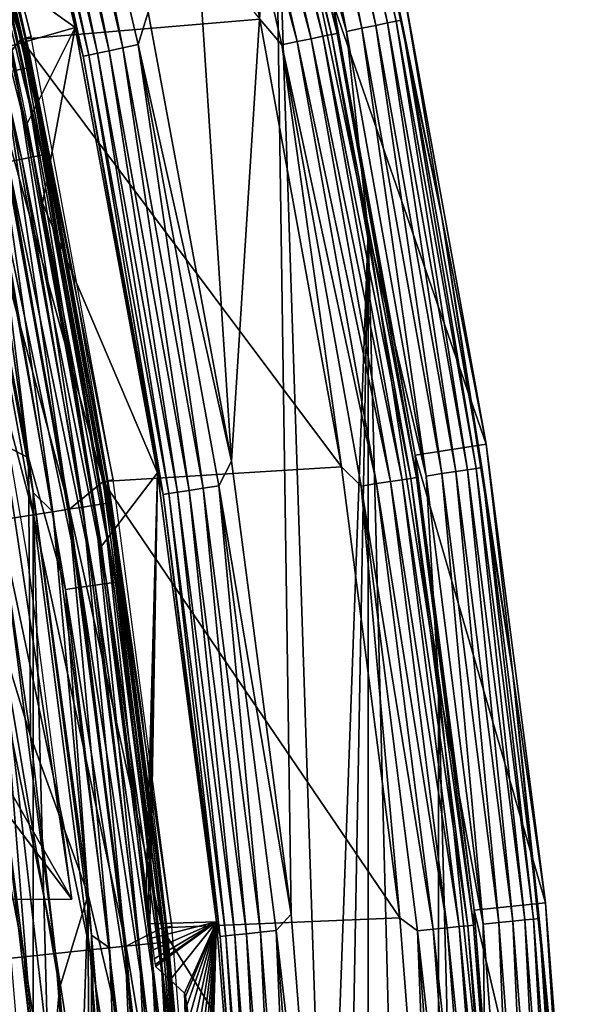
# Model space of a CAD drawing. Header units: millimetres. Extents: x -60 to 60, y -60 to 60.
# Tile 340 of 367: x 56.16 to 59.91, y 5.49 to 12.07. Entities that reach past the tile are written whole.
import ezdxf

# ---------------------------------------------------------------- set-up
doc = ezdxf.new("R2010")
doc.units = ezdxf.units.MM
doc.header["$LTSCALE"] = 81.481481
for name, color, linetype in [('1', 7, 'CONTINUOUS'), ('101', 7, 'CONTINUOUS'), ('117', 7, 'CONTINUOUS'), ('119', 7, 'CONTINUOUS'), ('120', 7, 'CONTINUOUS'), ('121', 7, 'CONTINUOUS'), ('124', 7, 'CONTINUOUS'), ('197', 7, 'CONTINUOUS'), ('2', 7, 'CONTINUOUS'), ('209', 7, 'CONTINUOUS'), ('210', 7, 'CONTINUOUS'), ('224', 7, 'CONTINUOUS'), ('226', 7, 'CONTINUOUS'), ('228', 7, 'CONTINUOUS'), ('288', 7, 'CONTINUOUS'), ('87', 7, 'CONTINUOUS'), ('99', 7, 'CONTINUOUS')]:
    doc.layers.add(name, color=color, linetype=linetype)

msp = doc.modelspace()

# ---------------------------------------------------------------- linework, layer by layer
at = {"layer": '1', "color": 7, "linetype": 'Continuous', "true_color": 0xf5f5f5}
for points in [[(56.1687, 11.9386), (55.4669, 14.862), (57.7635, 12.0705), (56.1687, 11.9386)], [(58.3083, 9.0809), (56.1687, 11.9386), (57.7635, 12.0705), (58.3083, 9.0809)], [(56.7165, 8.9827), (56.1687, 11.9386), (58.3083, 9.0809), (56.7165, 8.9827)], [(58.6985, 6.0672), (56.7165, 8.9827), (58.3083, 9.0809), (58.6985, 6.0672)], [(57.1089, 6.002), (56.7165, 8.9827), (58.6985, 6.0672), (57.1089, 6.002)], [(58.933, 3.0374), (57.1089, 6.002), (58.6985, 6.0672), (58.933, 3.0374)], [(57.3448, 3.0049), (57.1089, 6.002), (58.933, 3.0374), (57.3448, 3.0049)]]:
    msp.add_3dface(points, dxfattribs=at)
at = {"layer": '101', "color": 7, "linetype": 'Continuous', "true_color": 0xf5f5f5}
for points in [[(56.5285, 12.0155, 28.0087), (55.8222, 14.9575, 28.0087), (55.9954, 12.3955, 2.7737), (56.5285, 12.0155, 28.0087)], [(56.1016, 11.8924, 2.6179), (56.5285, 12.0155, 28.0087), (55.9954, 12.3955, 2.7737), (56.1016, 11.8924, 2.6179)], [(56.2074, 11.3736, 2.5233), (56.5285, 12.0155, 28.0087), (56.1016, 11.8924, 2.6179), (56.2074, 11.3736, 2.5233)], [(56.3118, 10.8418, 2.4913), (56.5285, 12.0155, 28.0087), (56.2074, 11.3736, 2.5233), (56.3118, 10.8418, 2.4913)], [(57.0799, 9.0406, 28.0087), (56.5285, 12.0155, 28.0087), (56.3118, 10.8418, 2.4913), (57.0799, 9.0406, 28.0087)], [(56.7049, 8.5512, 2.4913), (57.0799, 9.0406, 28.0087), (56.3118, 10.8418, 2.4913), (56.7049, 8.5512, 2.4913)], [(57.0048, 6.2466, 2.4913), (57.0799, 9.0406, 28.0087), (56.7049, 8.5512, 2.4913), (57.0048, 6.2466, 2.4913)], [(57.0175, 6.1317, 2.5044), (57.0799, 9.0406, 28.0087), (57.0048, 6.2466, 2.4913), (57.0175, 6.1317, 2.5044)], [(57.0293, 6.027, 2.5412), (57.0799, 9.0406, 28.0087), (57.0175, 6.1317, 2.5044), (57.0293, 6.027, 2.5412)], [(57.4748, 6.0408, 28.0087), (57.0799, 9.0406, 28.0087), (57.0293, 6.027, 2.5412), (57.4748, 6.0408, 28.0087)], [(57.0402, 5.933, 2.5997), (57.4748, 6.0408, 28.0087), (57.0293, 6.027, 2.5412), (57.0402, 5.933, 2.5997)], [(57.0497, 5.8543, 2.6771), (57.4748, 6.0408, 28.0087), (57.0402, 5.933, 2.5997), (57.0497, 5.8543, 2.6771)], [(57.0574, 5.7945, 2.7696), (57.4748, 6.0408, 28.0087), (57.0497, 5.8543, 2.6771), (57.0574, 5.7945, 2.7696)], [(57.063, 5.7566, 2.8729), (57.4748, 6.0408, 28.0087), (57.0574, 5.7945, 2.7696), (57.063, 5.7566, 2.8729)], [(57.0664, 5.7423, 2.9825), (57.4748, 6.0408, 28.0087), (57.063, 5.7566, 2.8729), (57.0664, 5.7423, 2.9825)], [(57.1633, 5.6538, 8.0019), (57.4748, 6.0408, 28.0087), (57.0664, 5.7423, 2.9825), (57.1633, 5.6538, 8.0019)], [(57.2599, 5.5654, 13.0175), (57.4748, 6.0408, 28.0087), (57.1633, 5.6538, 8.0019), (57.2599, 5.5654, 13.0175)], [(57.2664, 5.5418, 13.2566), (57.4748, 6.0408, 28.0087), (57.2599, 5.5654, 13.0175), (57.2664, 5.5418, 13.2566)], [(57.276, 5.4829, 13.4806), (57.4748, 6.0408, 28.0087), (57.2664, 5.5418, 13.2566), (57.276, 5.4829, 13.4806)], [(57.2885, 5.3905, 13.6917), (57.4748, 6.0408, 28.0087), (57.276, 5.4829, 13.4806), (57.2885, 5.3905, 13.6917)], [(57.3034, 5.2665, 13.8866), (57.4748, 6.0408, 28.0087), (57.2885, 5.3905, 13.6917), (57.3034, 5.2665, 13.8866)], [(57.3203, 5.1134, 14.0609), (57.4748, 6.0408, 28.0087), (57.3034, 5.2665, 13.8866), (57.3203, 5.1134, 14.0609)], [(57.3386, 4.9346, 14.21), (57.4748, 6.0408, 28.0087), (57.3203, 5.1134, 14.0609), (57.3386, 4.9346, 14.21)], [(57.3576, 4.7343, 14.3304), (57.4748, 6.0408, 28.0087), (57.3386, 4.9346, 14.21), (57.3576, 4.7343, 14.3304)], [(57.3767, 4.5174, 14.4187), (57.4748, 6.0408, 28.0087), (57.3576, 4.7343, 14.3304), (57.3767, 4.5174, 14.4187)], [(57.3951, 4.289, 14.4728), (57.4748, 6.0408, 28.0087), (57.3767, 4.5174, 14.4187), (57.3951, 4.289, 14.4728)], [(57.4126, 4.0525, 14.4913), (57.4748, 6.0408, 28.0087), (57.3951, 4.289, 14.4728), (57.4126, 4.0525, 14.4913)], [(57.7122, 3.0246, 28.0087), (57.4748, 6.0408, 28.0087), (57.4126, 4.0525, 14.4913), (57.7122, 3.0246, 28.0087)]]:
    msp.add_3dface(points, dxfattribs=at)
at = {"layer": '117', "color": 7, "linetype": 'Continuous', "true_color": 0xf5f5f5}
for points in [[(55.4669, 14.862), (56.1687, 11.9386), (55.2882, 14.5604, -0.021), (55.4669, 14.862)], [(55.2882, 14.5604, -0.021), (56.1687, 11.9386), (55.9644, 11.6949, -0.021), (55.2882, 14.5604, -0.021)], [(56.1687, 11.9386), (56.7165, 8.9827), (55.9644, 11.6949, -0.021), (56.1687, 11.9386)], [(55.7246, 11.6448, -0.0841), (56.2501, 8.7607, -0.0841), (55.4985, 11.5976, -0.1875), (55.7246, 11.6448, -0.0841)], [(55.9644, 11.6949, -0.021), (56.4923, 8.7984, -0.021), (55.7246, 11.6448, -0.0841), (55.9644, 11.6949, -0.021)], [(55.7246, 11.6448, -0.0841), (56.4923, 8.7984, -0.021), (56.2501, 8.7607, -0.0841), (55.7246, 11.6448, -0.0841)], [(55.9644, 11.6949, -0.021), (56.7165, 8.9827), (56.4923, 8.7984, -0.021), (55.9644, 11.6949, -0.021)], [(55.4985, 11.5976, -0.1875), (56.2501, 8.7607, -0.0841), (56.022, 8.7252, -0.1875), (55.4985, 11.5976, -0.1875)], [(56.7165, 8.9827), (57.1089, 6.002), (56.4923, 8.7984, -0.021), (56.7165, 8.9827)], [(56.2501, 8.7607, -0.0841), (56.6266, 5.8534, -0.0841), (56.022, 8.7252, -0.1875), (56.2501, 8.7607, -0.0841)], [(56.4923, 8.7984, -0.021), (56.8703, 5.8786, -0.021), (56.2501, 8.7607, -0.0841), (56.4923, 8.7984, -0.021)], [(56.2501, 8.7607, -0.0841), (56.8703, 5.8786, -0.021), (56.6266, 5.8534, -0.0841), (56.2501, 8.7607, -0.0841)], [(56.4923, 8.7984, -0.021), (57.1089, 6.002), (56.8703, 5.8786, -0.021), (56.4923, 8.7984, -0.021)], [(55.8142, 8.6928, -0.3282), (56.1877, 5.8081, -0.3282), (55.6327, 8.6646, -0.5022), (55.8142, 8.6928, -0.3282)], [(56.022, 8.7252, -0.1875), (56.3968, 5.8297, -0.1875), (55.8142, 8.6928, -0.3282), (56.022, 8.7252, -0.1875)], [(55.8142, 8.6928, -0.3282), (56.3968, 5.8297, -0.1875), (56.1877, 5.8081, -0.3282), (55.8142, 8.6928, -0.3282)], [(56.022, 8.7252, -0.1875), (56.6266, 5.8534, -0.0841), (56.3968, 5.8297, -0.1875), (56.022, 8.7252, -0.1875)], [(55.6327, 8.6646, -0.5022), (56.1877, 5.8081, -0.3282), (56.005, 5.7892, -0.5022), (55.6327, 8.6646, -0.5022)], [(57.1089, 6.002), (57.3448, 3.0049), (56.8703, 5.8786, -0.021), (57.1089, 6.002)], [(56.8703, 5.8786, -0.021), (57.0975, 2.9432, -0.021), (56.6266, 5.8534, -0.0841), (56.8703, 5.8786, -0.021)], [(56.8703, 5.8786, -0.021), (57.3448, 3.0049), (57.0975, 2.9432, -0.021), (56.8703, 5.8786, -0.021)], [(56.005, 5.7892, -0.5022), (56.2288, 2.8984, -0.5022), (55.854, 5.7736, -0.7047), (56.005, 5.7892, -0.5022)], [(56.1877, 5.8081, -0.3282), (56.4122, 2.9079, -0.3282), (56.005, 5.7892, -0.5022), (56.1877, 5.8081, -0.3282)], [(56.005, 5.7892, -0.5022), (56.4122, 2.9079, -0.3282), (56.2288, 2.8984, -0.5022), (56.005, 5.7892, -0.5022)], [(56.3968, 5.8297, -0.1875), (56.6222, 2.9187, -0.1875), (56.1877, 5.8081, -0.3282), (56.3968, 5.8297, -0.1875)], [(56.1877, 5.8081, -0.3282), (56.6222, 2.9187, -0.1875), (56.4122, 2.9079, -0.3282), (56.1877, 5.8081, -0.3282)], [(56.6266, 5.8534, -0.0841), (56.8528, 2.9306, -0.0841), (56.3968, 5.8297, -0.1875), (56.6266, 5.8534, -0.0841)], [(56.3968, 5.8297, -0.1875), (56.8528, 2.9306, -0.0841), (56.6222, 2.9187, -0.1875), (56.3968, 5.8297, -0.1875)], [(56.6266, 5.8534, -0.0841), (57.0975, 2.9432, -0.021), (56.8528, 2.9306, -0.0841), (56.6266, 5.8534, -0.0841)], [(55.854, 5.7736, -0.7047), (56.2288, 2.8984, -0.5022), (56.0772, 2.8906, -0.7047), (55.854, 5.7736, -0.7047)]]:
    msp.add_3dface(points, dxfattribs=at)
at = {"layer": '119', "color": 7, "linetype": 'Continuous', "true_color": 0xf5f5f5}
for points in [[(58.1059, 11.9411, 0.1069), (57.3353, 14.8451, 0.0485), (57.4265, 14.8688, 0.1069), (58.1059, 11.9411, 0.1069)], [(58.1833, 11.957, 0.1846), (57.4265, 14.8688, 0.1069), (57.503, 14.8886, 0.1846), (58.1833, 11.957, 0.1846)], [(58.1059, 11.9411, 0.1069), (57.4265, 14.8688, 0.1069), (58.1833, 11.957, 0.1846), (58.1059, 11.9411, 0.1069)], [(58.242, 11.969, 0.2779), (57.503, 14.8886, 0.1846), (57.561, 14.9036, 0.2779), (58.242, 11.969, 0.2779)], [(58.1833, 11.957, 0.1846), (57.503, 14.8886, 0.1846), (58.242, 11.969, 0.2779), (58.1833, 11.957, 0.1846)], [(58.2791, 11.9767, 0.382), (57.561, 14.9036, 0.2779), (57.5977, 14.9131, 0.382), (58.2791, 11.9767, 0.382)], [(58.242, 11.969, 0.2779), (57.561, 14.9036, 0.2779), (58.2791, 11.9767, 0.382), (58.242, 11.969, 0.2779)], [(58.2528, 12.1731, 0.4913), (58.2791, 11.9767, 0.382), (57.5977, 14.9131, 0.382), (58.2528, 12.1731, 0.4913)], [(58.0136, 11.9221, 0.0485), (57.2339, 14.8189, 0.0123), (57.3353, 14.8451, 0.0485), (58.0136, 11.9221, 0.0485)], [(57.911, 11.901, 0.0123), (57.2339, 14.8189, 0.0123), (58.0136, 11.9221, 0.0485), (57.911, 11.901, 0.0123)], [(57.911, 11.901, 0.0123), (57.7635, 12.0705), (57.2339, 14.8189, 0.0123), (57.911, 11.901, 0.0123)], [(58.0136, 11.9221, 0.0485), (57.3353, 14.8451, 0.0485), (58.1059, 11.9411, 0.1069), (58.0136, 11.9221, 0.0485)], [(58.2528, 12.1731, 0.4913), (58.8022, 9.1582, 0.4913), (58.2791, 11.9767, 0.382), (58.2528, 12.1731, 0.4913)], [(58.3083, 9.0809), (57.7635, 12.0705), (57.911, 11.901, 0.0123), (58.3083, 9.0809)], [(58.811, 9.0095, 0.382), (58.242, 11.969, 0.2779), (58.2791, 11.9767, 0.382), (58.811, 9.0095, 0.382)], [(58.8022, 9.1582, 0.4913), (58.811, 9.0095, 0.382), (58.2791, 11.9767, 0.382), (58.8022, 9.1582, 0.4913)], [(58.543, 8.9685, 0.0485), (57.911, 11.901, 0.0123), (58.0136, 11.9221, 0.0485), (58.543, 8.9685, 0.0485)], [(58.6361, 8.9827, 0.1069), (58.0136, 11.9221, 0.0485), (58.1059, 11.9411, 0.1069), (58.6361, 8.9827, 0.1069)], [(58.543, 8.9685, 0.0485), (58.0136, 11.9221, 0.0485), (58.6361, 8.9827, 0.1069), (58.543, 8.9685, 0.0485)], [(58.7142, 8.9947, 0.1846), (58.1059, 11.9411, 0.1069), (58.1833, 11.957, 0.1846), (58.7142, 8.9947, 0.1846)], [(58.6361, 8.9827, 0.1069), (58.1059, 11.9411, 0.1069), (58.7142, 8.9947, 0.1846), (58.6361, 8.9827, 0.1069)], [(58.7735, 9.0038, 0.2779), (58.1833, 11.957, 0.1846), (58.242, 11.969, 0.2779), (58.7735, 9.0038, 0.2779)], [(58.7142, 8.9947, 0.1846), (58.1833, 11.957, 0.1846), (58.7735, 9.0038, 0.2779), (58.7142, 8.9947, 0.1846)], [(58.7735, 9.0038, 0.2779), (58.242, 11.969, 0.2779), (58.811, 9.0095, 0.382), (58.7735, 9.0038, 0.2779)], [(58.4395, 8.9526, 0.0123), (57.911, 11.901, 0.0123), (58.543, 8.9685, 0.0485), (58.4395, 8.9526, 0.0123)], [(58.4395, 8.9526, 0.0123), (58.3083, 9.0809), (57.911, 11.901, 0.0123), (58.4395, 8.9526, 0.0123)], [(58.8022, 9.1582, 0.4913), (59.1957, 6.119, 0.4913), (58.811, 9.0095, 0.382), (58.8022, 9.1582, 0.4913)], [(58.6985, 6.0672), (58.3083, 9.0809), (58.4395, 8.9526, 0.0123), (58.6985, 6.0672)], [(58.9221, 5.9918, 0.0485), (58.4395, 8.9526, 0.0123), (58.543, 8.9685, 0.0485), (58.9221, 5.9918, 0.0485)], [(58.8179, 5.9812, 0.0123), (58.4395, 8.9526, 0.0123), (58.9221, 5.9918, 0.0485), (58.8179, 5.9812, 0.0123)], [(58.8179, 5.9812, 0.0123), (58.6985, 6.0672), (58.4395, 8.9526, 0.0123), (58.8179, 5.9812, 0.0123)], [(59.0158, 6.0013, 0.1069), (58.543, 8.9685, 0.0485), (58.6361, 8.9827, 0.1069), (59.0158, 6.0013, 0.1069)], [(58.9221, 5.9918, 0.0485), (58.543, 8.9685, 0.0485), (59.0158, 6.0013, 0.1069), (58.9221, 5.9918, 0.0485)], [(59.0944, 6.0093, 0.1846), (58.6361, 8.9827, 0.1069), (58.7142, 8.9947, 0.1846), (59.0944, 6.0093, 0.1846)], [(59.0158, 6.0013, 0.1069), (58.6361, 8.9827, 0.1069), (59.0944, 6.0093, 0.1846), (59.0158, 6.0013, 0.1069)], [(59.1541, 6.0154, 0.2779), (58.7142, 8.9947, 0.1846), (58.7735, 9.0038, 0.2779), (59.1541, 6.0154, 0.2779)], [(59.0944, 6.0093, 0.1846), (58.7142, 8.9947, 0.1846), (59.1541, 6.0154, 0.2779), (59.0944, 6.0093, 0.1846)], [(59.1918, 6.0192, 0.382), (58.7735, 9.0038, 0.2779), (58.811, 9.0095, 0.382), (59.1918, 6.0192, 0.382)], [(59.1541, 6.0154, 0.2779), (58.7735, 9.0038, 0.2779), (59.1918, 6.0192, 0.382), (59.1541, 6.0154, 0.2779)], [(59.1957, 6.119, 0.4913), (59.1918, 6.0192, 0.382), (58.811, 9.0095, 0.382), (59.1957, 6.119, 0.4913)], [(59.1957, 6.119, 0.4913), (59.4322, 3.0636, 0.4913), (59.1918, 6.0192, 0.382), (59.1957, 6.119, 0.4913)], [(58.933, 3.0374), (58.6985, 6.0672), (58.8179, 5.9812, 0.0123), (58.933, 3.0374)], [(59.15, 2.9997, 0.0485), (58.8179, 5.9812, 0.0123), (58.9221, 5.9918, 0.0485), (59.15, 2.9997, 0.0485)], [(59.244, 3.0045, 0.1069), (58.9221, 5.9918, 0.0485), (59.0158, 6.0013, 0.1069), (59.244, 3.0045, 0.1069)], [(59.15, 2.9997, 0.0485), (58.9221, 5.9918, 0.0485), (59.244, 3.0045, 0.1069), (59.15, 2.9997, 0.0485)], [(59.3229, 3.0085, 0.1846), (59.0158, 6.0013, 0.1069), (59.0944, 6.0093, 0.1846), (59.3229, 3.0085, 0.1846)], [(59.244, 3.0045, 0.1069), (59.0158, 6.0013, 0.1069), (59.3229, 3.0085, 0.1846), (59.244, 3.0045, 0.1069)], [(59.3828, 3.0116, 0.2779), (59.0944, 6.0093, 0.1846), (59.1541, 6.0154, 0.2779), (59.3828, 3.0116, 0.2779)], [(59.3229, 3.0085, 0.1846), (59.0944, 6.0093, 0.1846), (59.3828, 3.0116, 0.2779), (59.3229, 3.0085, 0.1846)], [(59.4207, 3.0135, 0.382), (59.1541, 6.0154, 0.2779), (59.1918, 6.0192, 0.382), (59.4207, 3.0135, 0.382)], [(59.3828, 3.0116, 0.2779), (59.1541, 6.0154, 0.2779), (59.4207, 3.0135, 0.382), (59.3828, 3.0116, 0.2779)], [(59.4322, 3.0636, 0.4913), (59.4207, 3.0135, 0.382), (59.1918, 6.0192, 0.382), (59.4322, 3.0636, 0.4913)], [(59.0453, 2.9944, 0.0123), (58.8179, 5.9812, 0.0123), (59.15, 2.9997, 0.0485), (59.0453, 2.9944, 0.0123)], [(59.0453, 2.9944, 0.0123), (58.933, 3.0374), (58.8179, 5.9812, 0.0123), (59.0453, 2.9944, 0.0123)]]:
    msp.add_3dface(points, dxfattribs=at)
at = {"layer": '120', "color": 7, "linetype": 'Continuous', "true_color": 0xf5f5f5}
for points in [[(58.9787, 10.7479, 28), (58.7228, 12.2713, 28), (58.3472, 13.7698, 28), (58.9787, 10.7479, 28)], [(59.2766, 9.2321, 28), (58.7228, 12.2713, 28), (58.9787, 10.7479, 28), (59.2766, 9.2321, 28)], [(59.4538, 7.6975, 28), (59.2766, 9.2321, 28), (58.9787, 10.7479, 28), (59.4538, 7.6975, 28)], [(59.6733, 6.1683, 28), (59.2766, 9.2321, 28), (59.4538, 7.6975, 28), (59.6733, 6.1683, 28)], [(59.7712, 4.6267, 28), (59.6733, 6.1683, 28), (59.4538, 7.6975, 28), (59.7712, 4.6267, 28)], [(59.9117, 3.0883, 28), (59.6733, 6.1683, 28), (59.7712, 4.6267, 28), (59.9117, 3.0883, 28)]]:
    msp.add_3dface(points, dxfattribs=at)
at = {"layer": '121', "color": 7, "linetype": 'Continuous', "true_color": 0xf5f5f5}
for points in [[(57.8537, 14.9794, 28.3911), (58.5382, 12.0299, 28.3911), (57.9305, 14.9992, 28.3119), (57.8537, 14.9794, 28.3911)], [(57.9305, 14.9992, 28.3119), (58.6158, 12.0459, 28.3119), (57.9882, 15.0142, 28.217), (57.9305, 14.9992, 28.3119)], [(57.9305, 14.9992, 28.3119), (58.5382, 12.0299, 28.3911), (58.6158, 12.0459, 28.3119), (57.9305, 14.9992, 28.3119)], [(57.9882, 15.0142, 28.217), (58.6743, 12.0579, 28.217), (58.0241, 15.0235, 28.1113), (57.9882, 15.0142, 28.217)], [(57.9882, 15.0142, 28.217), (58.6158, 12.0459, 28.3119), (58.6743, 12.0579, 28.217), (57.9882, 15.0142, 28.217)], [(58.3472, 13.7698, 28), (58.0241, 15.0235, 28.1113), (58.7105, 12.0653, 28.1113), (58.3472, 13.7698, 28)], [(58.0241, 15.0235, 28.1113), (58.6743, 12.0579, 28.217), (58.7105, 12.0653, 28.1113), (58.0241, 15.0235, 28.1113)], [(57.6594, 14.929, 28.4876), (58.3415, 11.9895, 28.4876), (57.7618, 14.9556, 28.4507), (57.6594, 14.929, 28.4876)], [(57.7618, 14.9556, 28.4507), (58.4452, 12.0108, 28.4507), (57.8537, 14.9794, 28.3911), (57.7618, 14.9556, 28.4507)], [(57.7618, 14.9556, 28.4507), (58.3415, 11.9895, 28.4876), (58.4452, 12.0108, 28.4507), (57.7618, 14.9556, 28.4507)], [(57.8537, 14.9794, 28.3911), (58.4452, 12.0108, 28.4507), (58.5382, 12.0299, 28.3911), (57.8537, 14.9794, 28.3911)], [(57.6594, 14.929, 28.4876), (57.8606, 13.655, 28.5), (58.3415, 11.9895, 28.4876), (57.6594, 14.929, 28.4876)], [(58.9787, 10.7479, 28), (58.3472, 13.7698, 28), (58.7105, 12.0653, 28.1113), (58.9787, 10.7479, 28)], [(57.8606, 13.655, 28.5), (58.4868, 10.6583, 28.5), (58.3415, 11.9895, 28.4876), (57.8606, 13.655, 28.5)], [(58.5382, 12.0299, 28.3911), (59.0723, 9.0495, 28.3911), (58.6158, 12.0459, 28.3119), (58.5382, 12.0299, 28.3911)], [(58.6158, 12.0459, 28.3119), (59.1507, 9.0616, 28.3119), (58.6743, 12.0579, 28.217), (58.6158, 12.0459, 28.3119)], [(58.6158, 12.0459, 28.3119), (59.0723, 9.0495, 28.3911), (59.1507, 9.0616, 28.3119), (58.6158, 12.0459, 28.3119)], [(58.6743, 12.0579, 28.217), (59.2097, 9.0706, 28.217), (58.7105, 12.0653, 28.1113), (58.6743, 12.0579, 28.217)], [(58.6743, 12.0579, 28.217), (59.1507, 9.0616, 28.3119), (59.2097, 9.0706, 28.217), (58.6743, 12.0579, 28.217)], [(58.9787, 10.7479, 28), (58.7105, 12.0653, 28.1113), (59.2463, 9.0762, 28.1113), (58.9787, 10.7479, 28)], [(58.7105, 12.0653, 28.1113), (59.2097, 9.0706, 28.217), (59.2463, 9.0762, 28.1113), (58.7105, 12.0653, 28.1113)], [(58.3415, 11.9895, 28.4876), (58.8739, 9.0191, 28.4876), (58.4452, 12.0108, 28.4507), (58.3415, 11.9895, 28.4876)], [(58.3415, 11.9895, 28.4876), (58.4868, 10.6583, 28.5), (58.8739, 9.0191, 28.4876), (58.3415, 11.9895, 28.4876)], [(58.4452, 12.0108, 28.4507), (58.9785, 9.0352, 28.4507), (58.5382, 12.0299, 28.3911), (58.4452, 12.0108, 28.4507)], [(58.4452, 12.0108, 28.4507), (58.8739, 9.0191, 28.4876), (58.9785, 9.0352, 28.4507), (58.4452, 12.0108, 28.4507)], [(58.5382, 12.0299, 28.3911), (58.9785, 9.0352, 28.4507), (59.0723, 9.0495, 28.3911), (58.5382, 12.0299, 28.3911)], [(59.4538, 7.6975, 28), (58.9787, 10.7479, 28), (59.2463, 9.0762, 28.1113), (59.4538, 7.6975, 28)], [(58.4868, 10.6583, 28.5), (58.9579, 7.6333, 28.5), (58.8739, 9.0191, 28.4876), (58.4868, 10.6583, 28.5)], [(58.8739, 9.0191, 28.4876), (59.2551, 6.0257, 28.4876), (58.9785, 9.0352, 28.4507), (58.8739, 9.0191, 28.4876)], [(58.8739, 9.0191, 28.4876), (58.9579, 7.6333, 28.5), (59.2551, 6.0257, 28.4876), (58.8739, 9.0191, 28.4876)], [(58.9785, 9.0352, 28.4507), (59.3604, 6.0364, 28.4507), (59.0723, 9.0495, 28.3911), (58.9785, 9.0352, 28.4507)], [(58.9785, 9.0352, 28.4507), (59.2551, 6.0257, 28.4876), (59.3604, 6.0364, 28.4507), (58.9785, 9.0352, 28.4507)], [(59.0723, 9.0495, 28.3911), (59.4549, 6.046, 28.3911), (59.1507, 9.0616, 28.3119), (59.0723, 9.0495, 28.3911)], [(59.0723, 9.0495, 28.3911), (59.3604, 6.0364, 28.4507), (59.4549, 6.046, 28.3911), (59.0723, 9.0495, 28.3911)], [(59.1507, 9.0616, 28.3119), (59.5338, 6.054, 28.3119), (59.2097, 9.0706, 28.217), (59.1507, 9.0616, 28.3119)], [(59.1507, 9.0616, 28.3119), (59.4549, 6.046, 28.3911), (59.5338, 6.054, 28.3119), (59.1507, 9.0616, 28.3119)], [(59.2097, 9.0706, 28.217), (59.5931, 6.06, 28.217), (59.2463, 9.0762, 28.1113), (59.2097, 9.0706, 28.217)], [(59.2097, 9.0706, 28.217), (59.5338, 6.054, 28.3119), (59.5931, 6.06, 28.217), (59.2097, 9.0706, 28.217)], [(59.4538, 7.6975, 28), (59.2463, 9.0762, 28.1113), (59.6299, 6.0638, 28.1113), (59.4538, 7.6975, 28)], [(59.2463, 9.0762, 28.1113), (59.5931, 6.06, 28.217), (59.6299, 6.0638, 28.1113), (59.2463, 9.0762, 28.1113)], [(59.7712, 4.6267, 28), (59.4538, 7.6975, 28), (59.6299, 6.0638, 28.1113), (59.7712, 4.6267, 28)], [(58.9579, 7.6333, 28.5), (59.2727, 4.5881, 28.5), (59.2551, 6.0257, 28.4876), (58.9579, 7.6333, 28.5)], [(59.4549, 6.046, 28.3911), (59.6848, 3.0269, 28.3911), (59.5338, 6.054, 28.3119), (59.4549, 6.046, 28.3911)], [(59.5338, 6.054, 28.3119), (59.764, 3.0309, 28.3119), (59.5931, 6.06, 28.217), (59.5338, 6.054, 28.3119)], [(59.5338, 6.054, 28.3119), (59.6848, 3.0269, 28.3911), (59.764, 3.0309, 28.3119), (59.5338, 6.054, 28.3119)], [(59.5931, 6.06, 28.217), (59.8236, 3.0339, 28.217), (59.6299, 6.0638, 28.1113), (59.5931, 6.06, 28.217)], [(59.5931, 6.06, 28.217), (59.764, 3.0309, 28.3119), (59.8236, 3.0339, 28.217), (59.5931, 6.06, 28.217)], [(59.7712, 4.6267, 28), (59.6299, 6.0638, 28.1113), (59.8605, 3.0358, 28.1113), (59.7712, 4.6267, 28)], [(59.6299, 6.0638, 28.1113), (59.8236, 3.0339, 28.217), (59.8605, 3.0358, 28.1113), (59.6299, 6.0638, 28.1113)], [(59.2551, 6.0257, 28.4876), (59.4843, 3.0167, 28.4876), (59.3604, 6.0364, 28.4507), (59.2551, 6.0257, 28.4876)], [(59.2551, 6.0257, 28.4876), (59.2727, 4.5881, 28.5), (59.4843, 3.0167, 28.4876), (59.2551, 6.0257, 28.4876)], [(59.3604, 6.0364, 28.4507), (59.59, 3.0221, 28.4507), (59.4549, 6.046, 28.3911), (59.3604, 6.0364, 28.4507)], [(59.3604, 6.0364, 28.4507), (59.4843, 3.0167, 28.4876), (59.59, 3.0221, 28.4507), (59.3604, 6.0364, 28.4507)], [(59.4549, 6.046, 28.3911), (59.59, 3.0221, 28.4507), (59.6848, 3.0269, 28.3911), (59.4549, 6.046, 28.3911)]]:
    msp.add_3dface(points, dxfattribs=at)
at = {"layer": '124', "color": 7, "linetype": 'Continuous', "true_color": 0xf5f5f5}
for points in [[(55.8222, 14.9575, 28.0087), (56.5285, 12.0155, 28.0087), (55.8995, 14.7214, 28.118), (55.8222, 14.9575, 28.0087)], [(56.8486, 11.8797, 28.4515), (56.2629, 14.8171, 28.4877), (56.1616, 14.7904, 28.4515), (56.8486, 11.8797, 28.4515)], [(56.9511, 11.9011, 28.4877), (57.0176, 12.1191, 28.5), (56.2629, 14.8171, 28.4877), (56.9511, 11.9011, 28.4877)], [(56.9511, 11.9011, 28.4877), (56.2629, 14.8171, 28.4877), (56.8486, 11.8797, 28.4515), (56.9511, 11.9011, 28.4877)], [(56.6203, 11.832, 28.2221), (55.9941, 14.7463, 28.3154), (55.9362, 14.731, 28.2221), (56.6203, 11.832, 28.2221)], [(56.679, 11.8443, 28.3154), (56.0706, 14.7664, 28.3931), (55.9941, 14.7463, 28.3154), (56.679, 11.8443, 28.3154)], [(56.679, 11.8443, 28.3154), (55.9941, 14.7463, 28.3154), (56.6203, 11.832, 28.2221), (56.679, 11.8443, 28.3154)], [(56.7564, 11.8604, 28.3931), (56.1616, 14.7904, 28.4515), (56.0706, 14.7664, 28.3931), (56.7564, 11.8604, 28.3931)], [(56.7564, 11.8604, 28.3931), (56.0706, 14.7664, 28.3931), (56.679, 11.8443, 28.3154), (56.7564, 11.8604, 28.3931)], [(56.8486, 11.8797, 28.4515), (56.1616, 14.7904, 28.4515), (56.7564, 11.8604, 28.3931), (56.8486, 11.8797, 28.4515)], [(56.5832, 11.8242, 28.118), (55.9362, 14.731, 28.2221), (55.8995, 14.7214, 28.118), (56.5832, 11.8242, 28.118)], [(56.5285, 12.0155, 28.0087), (56.5832, 11.8242, 28.118), (55.8995, 14.7214, 28.118), (56.5285, 12.0155, 28.0087)], [(56.6203, 11.832, 28.2221), (55.9362, 14.731, 28.2221), (56.5832, 11.8242, 28.118), (56.6203, 11.832, 28.2221)], [(57.5737, 9.1184, 28.5), (57.0176, 12.1191, 28.5), (56.9511, 11.9011, 28.4877), (57.5737, 9.1184, 28.5)], [(56.5285, 12.0155, 28.0087), (57.0799, 9.0406, 28.0087), (56.5832, 11.8242, 28.118), (56.5285, 12.0155, 28.0087)], [(57.1544, 8.9016, 28.2221), (56.679, 11.8443, 28.3154), (56.6203, 11.832, 28.2221), (57.1544, 8.9016, 28.2221)], [(57.2136, 8.9108, 28.3154), (56.7564, 11.8604, 28.3931), (56.679, 11.8443, 28.3154), (57.2136, 8.9108, 28.3154)], [(57.2136, 8.9108, 28.3154), (56.679, 11.8443, 28.3154), (57.1544, 8.9016, 28.2221), (57.2136, 8.9108, 28.3154)], [(57.2917, 8.9229, 28.3931), (56.8486, 11.8797, 28.4515), (56.7564, 11.8604, 28.3931), (57.2917, 8.9229, 28.3931)], [(57.2917, 8.9229, 28.3931), (56.7564, 11.8604, 28.3931), (57.2136, 8.9108, 28.3154), (57.2917, 8.9229, 28.3931)], [(57.3847, 8.9374, 28.4515), (56.9511, 11.9011, 28.4877), (56.8486, 11.8797, 28.4515), (57.3847, 8.9374, 28.4515)], [(57.3847, 8.9374, 28.4515), (56.8486, 11.8797, 28.4515), (57.2917, 8.9229, 28.3931), (57.3847, 8.9374, 28.4515)], [(57.4882, 8.9536, 28.4877), (57.5737, 9.1184, 28.5), (56.9511, 11.9011, 28.4877), (57.4882, 8.9536, 28.4877)], [(57.4882, 8.9536, 28.4877), (56.9511, 11.9011, 28.4877), (57.3847, 8.9374, 28.4515), (57.4882, 8.9536, 28.4877)], [(57.1169, 8.8957, 28.118), (56.6203, 11.832, 28.2221), (56.5832, 11.8242, 28.118), (57.1169, 8.8957, 28.118)], [(57.0799, 9.0406, 28.0087), (57.1169, 8.8957, 28.118), (56.5832, 11.8242, 28.118), (57.0799, 9.0406, 28.0087)], [(57.1544, 8.9016, 28.2221), (56.6203, 11.832, 28.2221), (57.1169, 8.8957, 28.118), (57.1544, 8.9016, 28.2221)], [(57.9721, 6.0927, 28.5), (57.5737, 9.1184, 28.5), (57.4882, 8.9536, 28.4877), (57.9721, 6.0927, 28.5)], [(57.0799, 9.0406, 28.0087), (57.4748, 6.0408, 28.0087), (57.1169, 8.8957, 28.118), (57.0799, 9.0406, 28.0087)], [(57.7687, 5.9715, 28.4515), (57.4882, 8.9536, 28.4877), (57.3847, 8.9374, 28.4515), (57.7687, 5.9715, 28.4515)], [(57.8729, 5.9823, 28.4877), (57.9721, 6.0927, 28.5), (57.4882, 8.9536, 28.4877), (57.8729, 5.9823, 28.4877)], [(57.8729, 5.9823, 28.4877), (57.4882, 8.9536, 28.4877), (57.7687, 5.9715, 28.4515), (57.8729, 5.9823, 28.4877)], [(57.4991, 5.9436, 28.118), (57.1544, 8.9016, 28.2221), (57.1169, 8.8957, 28.118), (57.4991, 5.9436, 28.118)], [(57.4748, 6.0408, 28.0087), (57.4991, 5.9436, 28.118), (57.1169, 8.8957, 28.118), (57.4748, 6.0408, 28.0087)], [(57.5368, 5.9475, 28.2221), (57.2136, 8.9108, 28.3154), (57.1544, 8.9016, 28.2221), (57.5368, 5.9475, 28.2221)], [(57.5368, 5.9475, 28.2221), (57.1544, 8.9016, 28.2221), (57.4991, 5.9436, 28.118), (57.5368, 5.9475, 28.2221)], [(57.5965, 5.9537, 28.3154), (57.2917, 8.9229, 28.3931), (57.2136, 8.9108, 28.3154), (57.5965, 5.9537, 28.3154)], [(57.5965, 5.9537, 28.3154), (57.2136, 8.9108, 28.3154), (57.5368, 5.9475, 28.2221), (57.5965, 5.9537, 28.3154)], [(57.675, 5.9618, 28.3931), (57.3847, 8.9374, 28.4515), (57.2917, 8.9229, 28.3931), (57.675, 5.9618, 28.3931)], [(57.675, 5.9618, 28.3931), (57.2917, 8.9229, 28.3931), (57.5965, 5.9537, 28.3154), (57.675, 5.9618, 28.3931)], [(57.7687, 5.9715, 28.4515), (57.3847, 8.9374, 28.4515), (57.675, 5.9618, 28.3931), (57.7687, 5.9715, 28.4515)], [(58.2115, 3.0503, 28.5), (57.9721, 6.0927, 28.5), (57.8729, 5.9823, 28.4877), (58.2115, 3.0503, 28.5)], [(57.4748, 6.0408, 28.0087), (57.7122, 3.0246, 28.0087), (57.4991, 5.9436, 28.118), (57.4748, 6.0408, 28.0087)], [(57.7288, 2.9758, 28.118), (57.5368, 5.9475, 28.2221), (57.4991, 5.9436, 28.118), (57.7288, 2.9758, 28.118)], [(57.7122, 3.0246, 28.0087), (57.7288, 2.9758, 28.118), (57.4991, 5.9436, 28.118), (57.7122, 3.0246, 28.0087)], [(57.7667, 2.9777, 28.2221), (57.5965, 5.9537, 28.3154), (57.5368, 5.9475, 28.2221), (57.7667, 2.9777, 28.2221)], [(57.7667, 2.9777, 28.2221), (57.5368, 5.9475, 28.2221), (57.7288, 2.9758, 28.118), (57.7667, 2.9777, 28.2221)], [(57.8266, 2.9808, 28.3154), (57.675, 5.9618, 28.3931), (57.5965, 5.9537, 28.3154), (57.8266, 2.9808, 28.3154)], [(57.8266, 2.9808, 28.3154), (57.5965, 5.9537, 28.3154), (57.7667, 2.9777, 28.2221), (57.8266, 2.9808, 28.3154)], [(57.9055, 2.9849, 28.3931), (57.7687, 5.9715, 28.4515), (57.675, 5.9618, 28.3931), (57.9055, 2.9849, 28.3931)], [(57.9055, 2.9849, 28.3931), (57.675, 5.9618, 28.3931), (57.8266, 2.9808, 28.3154), (57.9055, 2.9849, 28.3931)], [(57.9996, 2.9897, 28.4515), (57.8729, 5.9823, 28.4877), (57.7687, 5.9715, 28.4515), (57.9996, 2.9897, 28.4515)], [(57.9996, 2.9897, 28.4515), (57.7687, 5.9715, 28.4515), (57.9055, 2.9849, 28.3931), (57.9996, 2.9897, 28.4515)], [(58.1042, 2.9951, 28.4877), (58.2115, 3.0503, 28.5), (57.8729, 5.9823, 28.4877), (58.1042, 2.9951, 28.4877)], [(58.1042, 2.9951, 28.4877), (57.8729, 5.9823, 28.4877), (57.9996, 2.9897, 28.4515), (58.1042, 2.9951, 28.4877)]]:
    msp.add_3dface(points, dxfattribs=at)
at = {"layer": '197', "color": 7, "linetype": 'Continuous', "true_color": 0xf5f5f5}
for points in [[(57.2652, 5.4427, 13.2326), (57.2599, 5.5654, 13.0175), (57.2591, 5.4614, 13.0157), (57.2652, 5.4427, 13.2326)], [(57.2664, 5.5418, 13.2566), (57.2599, 5.5654, 13.0175), (57.2652, 5.4427, 13.2326), (57.2664, 5.5418, 13.2566)], [(57.2745, 5.3915, 13.4447), (57.2664, 5.5418, 13.2566), (57.2652, 5.4427, 13.2326), (57.2745, 5.3915, 13.4447)], [(57.276, 5.4829, 13.4806), (57.2664, 5.5418, 13.2566), (57.2745, 5.3915, 13.4447), (57.276, 5.4829, 13.4806)]]:
    msp.add_3dface(points, dxfattribs=at)
at = {"layer": '2', "color": 7, "linetype": 'Continuous', "true_color": 0xf5f5f5}
for points in [[(57.5737, 9.1184, 28.5), (57.0809, 16.6155, 28.5), (57.0176, 12.1191, 28.5), (57.5737, 9.1184, 28.5)], [(57.8606, 13.655, 28.5), (57.0809, 16.6155, 28.5), (57.5737, 9.1184, 28.5), (57.8606, 13.655, 28.5)], [(57.9721, 6.0927, 28.5), (57.8606, 13.655, 28.5), (57.5737, 9.1184, 28.5), (57.9721, 6.0927, 28.5)], [(58.2115, 3.0503, 28.5), (57.8606, 13.655, 28.5), (57.9721, 6.0927, 28.5), (58.2115, 3.0503, 28.5)], [(58.4868, 10.6583, 28.5), (57.8606, 13.655, 28.5), (58.2115, 3.0503, 28.5), (58.4868, 10.6583, 28.5)], [(58.2913, 0, 28.5), (58.4868, 10.6583, 28.5), (58.2115, 3.0503, 28.5), (58.2913, 0, 28.5)], [(58.4868, -10.6583, 28.5), (58.4868, 10.6583, 28.5), (58.2913, 0, 28.5), (58.4868, -10.6583, 28.5)], [(58.9579, -7.6333, 28.5), (58.4868, 10.6583, 28.5), (58.4868, -10.6583, 28.5), (58.9579, -7.6333, 28.5)], [(58.9579, 7.6333, 28.5), (58.4868, 10.6583, 28.5), (58.9579, -7.6333, 28.5), (58.9579, 7.6333, 28.5)], [(59.2727, 4.5881, 28.5), (58.9579, 7.6333, 28.5), (59.2727, -4.5881, 28.5), (59.2727, 4.5881, 28.5)], [(59.2727, -4.5881, 28.5), (58.9579, 7.6333, 28.5), (58.9579, -7.6333, 28.5), (59.2727, -4.5881, 28.5)]]:
    msp.add_3dface(points, dxfattribs=at)
at = {"layer": '209', "color": 151, "linetype": 'Continuous', "true_color": 0x7dbfed}
for points in [[(55.7056, 11.8402, 28.5), (56.2489, -8.9086, 28.5), (56.2489, 8.9086, 28.5), (55.7056, 11.8402, 28.5)], [(55.7056, -11.8402, 28.5), (56.2489, -8.9086, 28.5), (55.7056, 11.8402, 28.5), (55.7056, -11.8402, 28.5)], [(56.2489, 8.9086, 28.5), (56.6381, -5.9525, 28.5), (56.6381, 5.9525, 28.5), (56.2489, 8.9086, 28.5)], [(56.2489, -8.9086, 28.5), (56.6381, -5.9525, 28.5), (56.2489, 8.9086, 28.5), (56.2489, -8.9086, 28.5)], [(56.6381, 5.9525, 28.5), (56.872, -2.9801, 28.5), (56.872, 2.9801, 28.5), (56.6381, 5.9525, 28.5)], [(56.6381, -5.9525, 28.5), (56.872, -2.9801, 28.5), (56.6381, 5.9525, 28.5), (56.6381, -5.9525, 28.5)]]:
    msp.add_3dface(points, dxfattribs=at)
at = {"layer": '210', "color": 151, "linetype": 'Continuous', "true_color": 0x7dbfed}
for points in [[(55.6694, 12.0389, 25.5), (56.2178, 9.142, 25.5), (55.9352, 9.2873, 25.5), (55.6694, 12.0389, 25.5)], [(55.9352, 9.2873, 25.5), (56.2178, 9.142, 25.5), (56.2313, 7.2816, 25.5), (55.9352, 9.2873, 25.5)], [(56.2178, 9.142, 25.5), (56.6156, 6.2207, 25.5), (56.2313, 7.2816, 25.5), (56.2178, 9.142, 25.5)], [(56.2313, 7.2816, 25.5), (56.6156, 6.2207, 25.5), (56.4239, 5.5983, 25.5), (56.2313, 7.2816, 25.5)], [(56.4239, 5.5983, 25.5), (56.6156, 6.2207, 25.5), (56.5469, 4.1737, 25.5), (56.4239, 5.5983, 25.5)], [(56.5469, 4.1737, 25.5), (56.6156, 6.2207, 25.5), (56.6236, 2.9584, 25.5), (56.5469, 4.1737, 25.5)], [(56.6156, 6.2207, 25.5), (56.8616, 3.2826, 25.5), (56.6236, 2.9584, 25.5), (56.6156, 6.2207, 25.5)]]:
    msp.add_3dface(points, dxfattribs=at)
at = {"layer": '224', "color": 151, "linetype": 'Continuous', "true_color": 0x7dbfed}
for points in [[(56.1719, 11.1367, 25.6069), (55.4476, 13.9318, 25.5485), (55.539, 13.9548, 25.6069), (56.1719, 11.1367, 25.6069)], [(56.2494, 11.152, 25.6846), (55.539, 13.9548, 25.6069), (55.6156, 13.974, 25.6846), (56.2494, 11.152, 25.6846)], [(56.1719, 11.1367, 25.6069), (55.539, 13.9548, 25.6069), (56.2494, 11.152, 25.6846), (56.1719, 11.1367, 25.6069)], [(56.3082, 11.1637, 25.7779), (55.6156, 13.974, 25.6846), (55.6737, 13.9886, 25.7779), (56.3082, 11.1637, 25.7779)], [(56.2494, 11.152, 25.6846), (55.6156, 13.974, 25.6846), (56.3082, 11.1637, 25.7779), (56.2494, 11.152, 25.6846)], [(55.7105, 13.9979, 25.882), (56.3454, 11.1711, 25.882), (55.6737, 13.9886, 25.7779), (55.7105, 13.9979, 25.882)], [(56.3454, 11.1711, 25.882), (56.3082, 11.1637, 25.7779), (55.6737, 13.9886, 25.7779), (56.3454, 11.1711, 25.882)], [(55.8919, 13.3157, 25.9913), (56.2191, 11.8589, 25.9913), (55.7105, 13.9979, 25.882), (55.8919, 13.3157, 25.9913)], [(55.7105, 13.9979, 25.882), (56.2191, 11.8589, 25.9913), (56.3454, 11.1711, 25.882), (55.7105, 13.9979, 25.882)], [(56.0795, 11.1183, 25.5485), (55.4476, 13.9318, 25.5485), (56.1719, 11.1367, 25.6069), (56.0795, 11.1183, 25.5485)], [(56.2178, 9.142, 25.5), (55.6694, 12.0389, 25.5), (55.9768, 11.098, 25.5123), (56.2178, 9.142, 25.5)], [(56.2191, 11.8589, 25.9913), (56.5082, 10.3941, 25.9913), (56.3454, 11.1711, 25.882), (56.2191, 11.8589, 25.9913)], [(56.5688, 8.2766, 25.5485), (55.9768, 11.098, 25.5123), (56.0795, 11.1183, 25.5485), (56.5688, 8.2766, 25.5485)], [(56.662, 8.2902, 25.6069), (56.0795, 11.1183, 25.5485), (56.1719, 11.1367, 25.6069), (56.662, 8.2902, 25.6069)], [(56.5688, 8.2766, 25.5485), (56.0795, 11.1183, 25.5485), (56.662, 8.2902, 25.6069), (56.5688, 8.2766, 25.5485)], [(56.7402, 8.3017, 25.6846), (56.1719, 11.1367, 25.6069), (56.2494, 11.152, 25.6846), (56.7402, 8.3017, 25.6846)], [(56.662, 8.2902, 25.6069), (56.1719, 11.1367, 25.6069), (56.7402, 8.3017, 25.6846), (56.662, 8.2902, 25.6069)], [(56.7995, 8.3104, 25.7779), (56.2494, 11.152, 25.6846), (56.3082, 11.1637, 25.7779), (56.7995, 8.3104, 25.7779)], [(56.7402, 8.3017, 25.6846), (56.2494, 11.152, 25.6846), (56.7995, 8.3104, 25.7779), (56.7402, 8.3017, 25.6846)], [(56.3454, 11.1711, 25.882), (56.837, 8.3159, 25.882), (56.3082, 11.1637, 25.7779), (56.3454, 11.1711, 25.882)], [(56.837, 8.3159, 25.882), (56.7995, 8.3104, 25.7779), (56.3082, 11.1637, 25.7779), (56.837, 8.3159, 25.882)], [(56.5082, 10.3941, 25.9913), (56.7592, 8.9223, 25.9913), (56.3454, 11.1711, 25.882), (56.5082, 10.3941, 25.9913)], [(56.3454, 11.1711, 25.882), (56.7592, 8.9223, 25.9913), (56.837, 8.3159, 25.882), (56.3454, 11.1711, 25.882)], [(56.4652, 8.2614, 25.5123), (55.9768, 11.098, 25.5123), (56.5688, 8.2766, 25.5485), (56.4652, 8.2614, 25.5123)], [(56.4652, 8.2614, 25.5123), (56.2178, 9.142, 25.5), (55.9768, 11.098, 25.5123), (56.4652, 8.2614, 25.5123)], [(56.6156, 6.2207, 25.5), (56.2178, 9.142, 25.5), (56.4652, 8.2614, 25.5123), (56.6156, 6.2207, 25.5)], [(56.7592, 8.9223, 25.9913), (56.9719, 7.4445, 25.9913), (56.837, 8.3159, 25.882), (56.7592, 8.9223, 25.9913)], [(57.0079, 5.4227, 25.6069), (56.5688, 8.2766, 25.5485), (56.662, 8.2902, 25.6069), (57.0079, 5.4227, 25.6069)], [(57.0866, 5.4302, 25.6846), (56.662, 8.2902, 25.6069), (56.7402, 8.3017, 25.6846), (57.0866, 5.4302, 25.6846)], [(57.0079, 5.4227, 25.6069), (56.662, 8.2902, 25.6069), (57.0866, 5.4302, 25.6846), (57.0079, 5.4227, 25.6069)], [(57.1463, 5.4359, 25.7779), (56.7402, 8.3017, 25.6846), (56.7995, 8.3104, 25.7779), (57.1463, 5.4359, 25.7779)], [(57.0866, 5.4302, 25.6846), (56.7402, 8.3017, 25.6846), (57.1463, 5.4359, 25.7779), (57.0866, 5.4302, 25.6846)], [(56.837, 8.3159, 25.882), (57.184, 5.4395, 25.882), (56.7995, 8.3104, 25.7779), (56.837, 8.3159, 25.882)], [(57.184, 5.4395, 25.882), (57.1463, 5.4359, 25.7779), (56.7995, 8.3104, 25.7779), (57.184, 5.4395, 25.882)], [(56.9719, 7.4445, 25.9913), (57.1461, 5.9616, 25.9913), (56.837, 8.3159, 25.882), (56.9719, 7.4445, 25.9913)], [(56.837, 8.3159, 25.882), (57.1461, 5.9616, 25.9913), (57.184, 5.4395, 25.882), (56.837, 8.3159, 25.882)], [(56.9142, 5.4138, 25.5485), (56.4652, 8.2614, 25.5123), (56.5688, 8.2766, 25.5485), (56.9142, 5.4138, 25.5485)], [(56.8099, 5.4039, 25.5123), (56.4652, 8.2614, 25.5123), (56.9142, 5.4138, 25.5485), (56.8099, 5.4039, 25.5123)], [(56.8099, 5.4039, 25.5123), (56.6156, 6.2207, 25.5), (56.4652, 8.2614, 25.5123), (56.8099, 5.4039, 25.5123)], [(56.9142, 5.4138, 25.5485), (56.5688, 8.2766, 25.5485), (57.0079, 5.4227, 25.6069), (56.9142, 5.4138, 25.5485)], [(56.8616, 3.2826, 25.5), (56.6156, 6.2207, 25.5), (56.8099, 5.4039, 25.5123), (56.8616, 3.2826, 25.5)], [(57.1461, 5.9616, 25.9913), (57.2817, 4.4748, 25.9913), (57.184, 5.4395, 25.882), (57.1461, 5.9616, 25.9913)]]:
    msp.add_3dface(points, dxfattribs=at)
at = {"layer": '226', "color": 151, "linetype": 'Continuous', "true_color": 0x7dbfed}
for points in [[(56.235, 11.9531, 28), (55.5323, 14.8799, 28), (55.4924, 14.8692, 28), (56.235, 11.9531, 28)], [(56.1946, 11.9445, 28), (56.235, 11.9531, 28), (55.4924, 14.8692, 28), (56.1946, 11.9445, 28)], [(56.7835, 8.9936, 28), (56.235, 11.9531, 28), (56.1946, 11.9445, 28), (56.7835, 8.9936, 28)], [(56.7427, 8.9872, 28), (56.7835, 8.9936, 28), (56.1946, 11.9445, 28), (56.7427, 8.9872, 28)], [(57.1763, 6.0095, 28), (56.7835, 8.9936, 28), (56.7427, 8.9872, 28), (57.1763, 6.0095, 28)], [(57.1353, 6.0051, 28), (57.1763, 6.0095, 28), (56.7427, 8.9872, 28), (57.1353, 6.0051, 28)], [(57.4125, 3.0089, 28), (57.1763, 6.0095, 28), (57.1353, 6.0051, 28), (57.4125, 3.0089, 28)], [(57.3713, 3.0067, 28), (57.4125, 3.0089, 28), (57.1353, 6.0051, 28), (57.3713, 3.0067, 28)]]:
    msp.add_3dface(points, dxfattribs=at)
at = {"layer": '228', "color": 151, "linetype": 'Continuous', "true_color": 0x7dbfed}
for points in [[(56.1946, 11.9445, 28), (55.4924, 14.8692, 28), (55.5436, 14.6277, 28.1113), (56.1946, 11.9445, 28)], [(55.5078, 14.6182, 28.217), (56.1867, 11.7414, 28.217), (55.5436, 14.6277, 28.1113), (55.5078, 14.6182, 28.217)], [(55.5078, 14.6182, 28.217), (56.1283, 11.7292, 28.3119), (56.1867, 11.7414, 28.217), (55.5078, 14.6182, 28.217)], [(55.5436, 14.6277, 28.1113), (56.1867, 11.7414, 28.217), (56.223, 11.749, 28.1113), (55.5436, 14.6277, 28.1113)], [(56.1946, 11.9445, 28), (55.5436, 14.6277, 28.1113), (56.223, 11.749, 28.1113), (56.1946, 11.9445, 28)], [(56.7427, 8.9872, 28), (56.1946, 11.9445, 28), (56.223, 11.749, 28.1113), (56.7427, 8.9872, 28)], [(55.7056, 11.8402, 28.5), (56.2489, 8.9086, 28.5), (55.8542, 11.6719, 28.4876), (55.7056, 11.8402, 28.5)], [(55.9578, 11.6935, 28.4507), (56.4856, 8.7974, 28.4507), (56.0507, 11.713, 28.3911), (55.9578, 11.6935, 28.4507)], [(56.0507, 11.713, 28.3911), (56.5794, 8.812, 28.3911), (56.1283, 11.7292, 28.3119), (56.0507, 11.713, 28.3911)], [(56.0507, 11.713, 28.3911), (56.4856, 8.7974, 28.4507), (56.5794, 8.812, 28.3911), (56.0507, 11.713, 28.3911)], [(56.1283, 11.7292, 28.3119), (56.6577, 8.8242, 28.3119), (56.1867, 11.7414, 28.217), (56.1283, 11.7292, 28.3119)], [(56.1283, 11.7292, 28.3119), (56.5794, 8.812, 28.3911), (56.6577, 8.8242, 28.3119), (56.1283, 11.7292, 28.3119)], [(56.1867, 11.7414, 28.217), (56.7167, 8.8334, 28.217), (56.223, 11.749, 28.1113), (56.1867, 11.7414, 28.217)], [(56.1867, 11.7414, 28.217), (56.6577, 8.8242, 28.3119), (56.7167, 8.8334, 28.217), (56.1867, 11.7414, 28.217)], [(56.223, 11.749, 28.1113), (56.7167, 8.8334, 28.217), (56.7533, 8.8391, 28.1113), (56.223, 11.749, 28.1113)], [(56.7427, 8.9872, 28), (56.223, 11.749, 28.1113), (56.7533, 8.8391, 28.1113), (56.7427, 8.9872, 28)], [(55.8542, 11.6719, 28.4876), (56.381, 8.7811, 28.4876), (55.9578, 11.6935, 28.4507), (55.8542, 11.6719, 28.4876)], [(55.8542, 11.6719, 28.4876), (56.2489, 8.9086, 28.5), (56.381, 8.7811, 28.4876), (55.8542, 11.6719, 28.4876)], [(55.9578, 11.6935, 28.4507), (56.381, 8.7811, 28.4876), (56.4856, 8.7974, 28.4507), (55.9578, 11.6935, 28.4507)], [(57.1353, 6.0051, 28), (56.7427, 8.9872, 28), (56.7533, 8.8391, 28.1113), (57.1353, 6.0051, 28)], [(56.2489, 8.9086, 28.5), (56.6381, 5.9525, 28.5), (56.381, 8.7811, 28.4876), (56.2489, 8.9086, 28.5)], [(56.5794, 8.812, 28.3911), (56.958, 5.8877, 28.3911), (56.6577, 8.8242, 28.3119), (56.5794, 8.812, 28.3911)], [(56.6577, 8.8242, 28.3119), (57.0369, 5.8958, 28.3119), (56.7167, 8.8334, 28.217), (56.6577, 8.8242, 28.3119)], [(56.6577, 8.8242, 28.3119), (56.958, 5.8877, 28.3911), (57.0369, 5.8958, 28.3119), (56.6577, 8.8242, 28.3119)], [(56.7167, 8.8334, 28.217), (57.0962, 5.902, 28.217), (56.7533, 8.8391, 28.1113), (56.7167, 8.8334, 28.217)], [(56.7167, 8.8334, 28.217), (57.0369, 5.8958, 28.3119), (57.0962, 5.902, 28.217), (56.7167, 8.8334, 28.217)], [(56.7533, 8.8391, 28.1113), (57.0962, 5.902, 28.217), (57.133, 5.9058, 28.1113), (56.7533, 8.8391, 28.1113)], [(57.1353, 6.0051, 28), (56.7533, 8.8391, 28.1113), (57.133, 5.9058, 28.1113), (57.1353, 6.0051, 28)], [(56.381, 8.7811, 28.4876), (56.7583, 5.867, 28.4876), (56.4856, 8.7974, 28.4507), (56.381, 8.7811, 28.4876)], [(56.381, 8.7811, 28.4876), (56.6381, 5.9525, 28.5), (56.7583, 5.867, 28.4876), (56.381, 8.7811, 28.4876)], [(56.4856, 8.7974, 28.4507), (56.8635, 5.8779, 28.4507), (56.5794, 8.812, 28.3911), (56.4856, 8.7974, 28.4507)], [(56.4856, 8.7974, 28.4507), (56.7583, 5.867, 28.4876), (56.8635, 5.8779, 28.4507), (56.4856, 8.7974, 28.4507)], [(56.5794, 8.812, 28.3911), (56.8635, 5.8779, 28.4507), (56.958, 5.8877, 28.3911), (56.5794, 8.812, 28.3911)], [(57.3713, 3.0067, 28), (57.1353, 6.0051, 28), (57.133, 5.9058, 28.1113), (57.3713, 3.0067, 28)], [(56.6381, 5.9525, 28.5), (56.872, 2.9801, 28.5), (56.7583, 5.867, 28.4876), (56.6381, 5.9525, 28.5)], [(56.7583, 5.867, 28.4876), (56.9851, 2.9374, 28.4876), (56.8635, 5.8779, 28.4507), (56.7583, 5.867, 28.4876)], [(56.7583, 5.867, 28.4876), (56.872, 2.9801, 28.5), (56.9851, 2.9374, 28.4876), (56.7583, 5.867, 28.4876)], [(56.8635, 5.8779, 28.4507), (57.0907, 2.9429, 28.4507), (56.958, 5.8877, 28.3911), (56.8635, 5.8779, 28.4507)], [(56.8635, 5.8779, 28.4507), (56.9851, 2.9374, 28.4876), (57.0907, 2.9429, 28.4507), (56.8635, 5.8779, 28.4507)], [(56.958, 5.8877, 28.3911), (57.1856, 2.9477, 28.3911), (57.0369, 5.8958, 28.3119), (56.958, 5.8877, 28.3911)], [(56.958, 5.8877, 28.3911), (57.0907, 2.9429, 28.4507), (57.1856, 2.9477, 28.3911), (56.958, 5.8877, 28.3911)], [(57.0369, 5.8958, 28.3119), (57.2647, 2.9518, 28.3119), (57.0962, 5.902, 28.217), (57.0369, 5.8958, 28.3119)], [(57.0369, 5.8958, 28.3119), (57.1856, 2.9477, 28.3911), (57.2647, 2.9518, 28.3119), (57.0369, 5.8958, 28.3119)], [(57.0962, 5.902, 28.217), (57.3243, 2.9549, 28.217), (57.133, 5.9058, 28.1113), (57.0962, 5.902, 28.217)], [(57.0962, 5.902, 28.217), (57.2647, 2.9518, 28.3119), (57.3243, 2.9549, 28.217), (57.0962, 5.902, 28.217)], [(57.133, 5.9058, 28.1113), (57.3243, 2.9549, 28.217), (57.3613, 2.9568, 28.1113), (57.133, 5.9058, 28.1113)], [(57.3713, 3.0067, 28), (57.133, 5.9058, 28.1113), (57.3613, 2.9568, 28.1113), (57.3713, 3.0067, 28)]]:
    msp.add_3dface(points, dxfattribs=at)
at = {"layer": '288', "color": 151, "linetype": 'Continuous', "true_color": 0x7dbfed}
for points in [[(55.9352, 9.2873, 25.5), (56.2313, 7.2816, 25.5), (56.0308, 7.9412, 25.4877), (55.9352, 9.2873, 25.5)], [(56.2572, 5.0786, 25.4515), (56.1552, 5.1603, 25.3931), (55.9134, 8.0226, 25.4515), (56.2572, 5.0786, 25.4515)], [(56.0308, 7.9412, 25.4877), (56.2572, 5.0786, 25.4515), (55.9134, 8.0226, 25.4515), (56.0308, 7.9412, 25.4877)], [(56.0308, 7.9412, 25.4877), (56.4239, 5.5983, 25.5), (56.3706, 4.9875, 25.4877), (56.0308, 7.9412, 25.4877)], [(56.2313, 7.2816, 25.5), (56.4239, 5.5983, 25.5), (56.0308, 7.9412, 25.4877), (56.2313, 7.2816, 25.5)], [(56.0308, 7.9412, 25.4877), (56.3706, 4.9875, 25.4877), (56.2572, 5.0786, 25.4515), (56.0308, 7.9412, 25.4877)], [(56.4239, 5.5983, 25.5), (56.5469, 4.1737, 25.5), (56.3706, 4.9875, 25.4877), (56.4239, 5.5983, 25.5)]]:
    msp.add_3dface(points, dxfattribs=at)
at = {"layer": '87', "color": 7, "linetype": 'Continuous', "true_color": 0xf5f5f5}
for points in [[(55.8209, 10.7472, 2), (54.1589, 10.3091, 2), (56.5078, 6.1922, 2), (55.8209, 10.7472, 2)], [(56.2105, 8.4767, 2), (55.8209, 10.7472, 2), (56.5078, 6.1922, 2), (56.2105, 8.4767, 2)], [(54.1589, 10.3091, 2), (53.808, 9.7569, 2), (56.5078, 6.1922, 2), (54.1589, 10.3091, 2)], [(56.5078, 6.1922, 2), (53.808, 9.7569, 2), (53.6, 6.1922, 2), (56.5078, 6.1922, 2)]]:
    msp.add_3dface(points, dxfattribs=at)
at = {"layer": '99', "color": 7, "linetype": 'Continuous', "true_color": 0xf5f5f5}
for points in [[(58.7228, 12.2713, 28), (59.2766, 9.2321, 28), (58.2528, 12.1731, 0.4913), (58.7228, 12.2713, 28)], [(58.2528, 12.1731, 0.4913), (59.2766, 9.2321, 28), (58.8022, 9.1582, 0.4913), (58.2528, 12.1731, 0.4913)], [(59.2766, 9.2321, 28), (59.6733, 6.1683, 28), (58.8022, 9.1582, 0.4913), (59.2766, 9.2321, 28)], [(58.8022, 9.1582, 0.4913), (59.6733, 6.1683, 28), (59.1957, 6.119, 0.4913), (58.8022, 9.1582, 0.4913)], [(59.6733, 6.1683, 28), (59.9117, 3.0883, 28), (59.1957, 6.119, 0.4913), (59.6733, 6.1683, 28)], [(59.1957, 6.119, 0.4913), (59.9117, 3.0883, 28), (59.4322, 3.0636, 0.4913), (59.1957, 6.119, 0.4913)]]:
    msp.add_3dface(points, dxfattribs=at)

doc.saveas('drawing.dxf')
